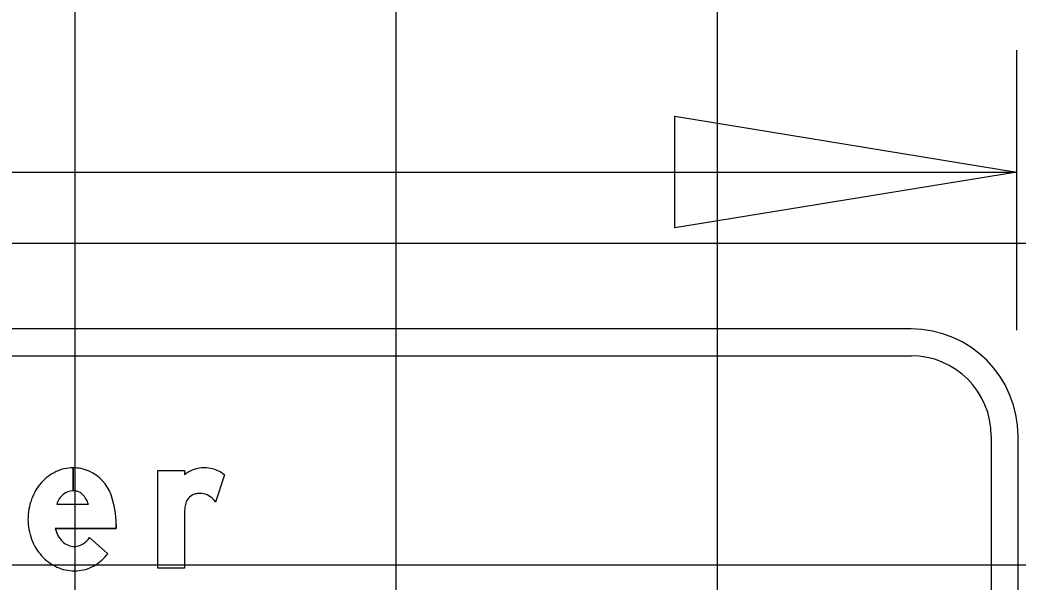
# Model space of a CAD drawing. Extents: x 1797809 to 2198143, y 249608 to 1237864.
# Drawn here: x 2196828.36 to 2196834.58, y 1237308 to 1237311.5 of the extents above; entities that cross this region are included whole.
import ezdxf

# ---------------------------------------------------------------- set-up
doc = ezdxf.new("R2010")
doc.units = 0
for name, color, linetype in [('GSBWFILL', 7, 'Continuous'), ('GSCOLORFILL', 7, 'Continuous'), ('GSDIMS', 7, 'Continuous'), ('GSOUTLINE', 7, 'Continuous'), ('GSSHT', 7, 'Continuous')]:
    doc.layers.add(name, color=color, linetype=linetype)

msp = doc.modelspace()

# ---------------------------------------------------------------- linework, layer by layer
at = {"layer": 'GSBWFILL'}
for p, q in [((2196828.6943, 1237308.712), (2196828.6943, 1237308.5684)), ((2196828.6943, 1237308.5684), (2196828.6943, 1237308.712)), ((2196829.6375, 1237308.6681), (2196829.581, 1237308.4989)), ((2196828.5927, 1237308.4849), (2196828.7899, 1237308.4849)), ((2196828.7966, 1237308.2787), (2196828.9105, 1237308.1778))]:
    msp.add_line(p, q, dxfattribs=at)
for points in [[(2196829.3877, 1237308.4236), (2196829.3877, 1237308.0876), (2196829.2212, 1237308.0876), (2196829.2212, 1237308.6953), (2196829.3877, 1237308.6953), (2196829.3877, 1237308.6682)], [(2196828.9631, 1237308.3588), (2196828.9631, 1237308.3351), (2196828.5832, 1237308.3351)]]:
    msp.add_lwpolyline(points, dxfattribs=at)
for centre, radius, start, end in [((2196828.7112, 1237308.4296), 0.2862, 115.32243, 138.80148), ((2196828.6943, 1237308.4654), 0.2466, 90, 115.32243), ((2196828.6943, 1237308.4654), 0.2466, 66.24133, 89.99033), ((2196828.688, 1237308.4556), 0.2581, 19.99011, 65.84692), ((2196829.5551, 1237308.4463), 0.2779, 115.41999, 127.02622), ((2196829.4894, 1237308.5845), 0.1249, 103.83237, 115.41999), ((2196829.5108, 1237308.4976), 0.2143, 79.69149, 103.83237), ((2196829.5156, 1237308.5242), 0.1873, 64.95509, 79.69149), ((2196829.4965, 1237308.4833), 0.2325, 52.66944, 64.95509), ((2196828.7376, 1237308.4065), 0.3213, 138.80148, 160.06947), ((2196828.6943, 1237308.4719), 0.0965, 90, 129.20859), ((2196828.6943, 1237308.4565), 0.1119, 74.23414, 89.97869), ((2196828.7077, 1237308.5041), 0.0624, 43.33061, 74.23415), ((2196828.779, 1237308.3915), 0.3653, 160.06947, 180), ((2196828.7178, 1237308.4469), 0.1308, 130.28685, 163.07772), ((2196828.6333, 1237308.4338), 0.1648, 18.06555, 43.33061), ((2196828.422, 1237308.3588), 0.5411, 0, 19.99011), ((2196829.5195, 1237308.4515), 0.13, 158.11917, 173.08369), ((2196829.4761, 1237308.4689), 0.0832, 106.83663, 158.11917), ((2196829.4778, 1237308.4635), 0.0889, 93.85563, 106.83663), ((2196829.4807, 1237308.4193), 0.1332, 79.18247, 93.85563), ((2196829.4842, 1237308.4376), 0.1145, 32.32746, 79.18247), ((2196829.7406, 1237308.4232), 0.3529, 172.84729, 179.93563), ((2196828.7681, 1237308.3915), 0.3544, 180, 200.50213), ((2196828.7432, 1237308.3704), 0.1638, 192.44669, 226.28929), ((2196828.7363, 1237308.3796), 0.3205, 200.50213, 222.07381), ((2196828.7045, 1237308.3306), 0.1083, 226.54756, 269.23653), ((2196828.6949, 1237308.3415), 0.1195, 273.89293, 328.28379), ((2196828.7161, 1237308.3613), 0.2932, 222.07381, 245.35242), ((2196828.6665, 1237308.369), 0.31, 302.59103, 321.92285), ((2196828.703, 1237308.3329), 0.2619, 245.35242, 270), ((2196828.703, 1237308.3329), 0.2619, 270, 282.47428), ((2196828.7102, 1237308.3007), 0.2289, 282.47428, 302.59103)]:
    msp.add_arc(centre, radius, start, end, dxfattribs=at)
at = {"layer": 'GSCOLORFILL'}
for p, q in [((2196833.9105, 1237309.5757), (2196819.2502, 1237309.5757)), ((2196819.2502, 1237309.4092), (2196833.9105, 1237309.4092)), ((2196834.41, 1237308.9097), (2196834.41, 1237305.2384)), ((2196834.5765, 1237305.2384), (2196834.5765, 1237308.9097)), ((2196828.6943, 1237308.712), (2196828.6943, 1237308.5684)), ((2196828.6943, 1237308.5684), (2196828.6943, 1237308.712)), ((2196829.6375, 1237308.6681), (2196829.581, 1237308.4989)), ((2196828.5927, 1237308.4849), (2196828.7899, 1237308.4849)), ((2196828.7966, 1237308.2787), (2196828.9105, 1237308.1778))]:
    msp.add_line(p, q, dxfattribs=at)
for points in [[(2196829.3877, 1237308.4236), (2196829.3877, 1237308.0876), (2196829.2212, 1237308.0876), (2196829.2212, 1237308.6953), (2196829.3877, 1237308.6953), (2196829.3877, 1237308.6682)], [(2196828.9631, 1237308.3588), (2196828.9631, 1237308.3351), (2196828.5832, 1237308.3351)]]:
    msp.add_lwpolyline(points, dxfattribs=at)
for centre, radius, start, end in [((2196833.9105, 1237308.9097), 0.666, 0, 90), ((2196833.9105, 1237308.9097), 0.4995, 0, 90), ((2196828.7112, 1237308.4296), 0.2862, 115.32243, 138.80148), ((2196828.6943, 1237308.4654), 0.2466, 90, 115.32243), ((2196828.6943, 1237308.4654), 0.2466, 66.24133, 89.99033), ((2196828.688, 1237308.4556), 0.2581, 19.99011, 65.84692), ((2196829.5551, 1237308.4463), 0.2779, 115.41999, 127.02622), ((2196829.4894, 1237308.5845), 0.1249, 103.83237, 115.41999), ((2196829.5108, 1237308.4976), 0.2143, 79.69149, 103.83237), ((2196829.5156, 1237308.5242), 0.1873, 64.95509, 79.69149), ((2196829.4965, 1237308.4833), 0.2325, 52.66944, 64.95509), ((2196828.7376, 1237308.4065), 0.3213, 138.80148, 160.06947), ((2196828.6943, 1237308.4719), 0.0965, 90, 129.20859), ((2196828.6943, 1237308.4565), 0.1119, 74.23414, 89.97869), ((2196828.7077, 1237308.5041), 0.0624, 43.33061, 74.23415), ((2196828.779, 1237308.3915), 0.3653, 160.06947, 180), ((2196828.7178, 1237308.4469), 0.1308, 130.28685, 163.07772), ((2196828.6333, 1237308.4338), 0.1648, 18.06555, 43.33061), ((2196828.422, 1237308.3588), 0.5411, 0, 19.99011), ((2196829.5195, 1237308.4515), 0.13, 158.11917, 173.08369), ((2196829.4761, 1237308.4689), 0.0832, 106.83663, 158.11917), ((2196829.4778, 1237308.4635), 0.0889, 93.85563, 106.83663), ((2196829.4807, 1237308.4193), 0.1332, 79.18247, 93.85563), ((2196829.4842, 1237308.4376), 0.1145, 32.32746, 79.18247), ((2196829.7406, 1237308.4232), 0.3529, 172.84729, 179.93563), ((2196828.7681, 1237308.3915), 0.3544, 180, 200.50213), ((2196828.7432, 1237308.3704), 0.1638, 192.44669, 226.28929), ((2196828.7363, 1237308.3796), 0.3205, 200.50213, 222.07381), ((2196828.7045, 1237308.3306), 0.1083, 226.54756, 269.23653), ((2196828.6949, 1237308.3415), 0.1195, 273.89293, 328.28379), ((2196828.7161, 1237308.3613), 0.2932, 222.07381, 245.35242), ((2196828.6665, 1237308.369), 0.31, 302.59103, 321.92285), ((2196828.703, 1237308.3329), 0.2619, 245.35242, 270), ((2196828.703, 1237308.3329), 0.2619, 270, 282.47428), ((2196828.7102, 1237308.3007), 0.2289, 282.47428, 302.59103)]:
    msp.add_arc(centre, radius, start, end, dxfattribs=at)
at = {"layer": 'GSDIMS'}
for p, q in [((2196834.5682, 1237309.5674), (2196834.5682, 1237311.3087)), ((2196818.5842, 1237310.5509), (2196834.5682, 1237310.5509))]:
    msp.add_line(p, q, dxfattribs=at)
msp.add_lwpolyline([(2196834.5682, 1237310.5509), (2196832.4398, 1237310.2037), (2196832.4398, 1237310.8981)], close=True, dxfattribs=at)
at = {"layer": 'GSOUTLINE'}
for p, q in [((2196829.6375, 1237308.6681), (2196829.581, 1237308.4989)), ((2196828.5927, 1237308.4849), (2196828.7899, 1237308.4849)), ((2196828.9105, 1237308.1778), (2196828.7966, 1237308.2787))]:
    msp.add_line(p, q, dxfattribs=at)
for points in [[(2196829.3877, 1237308.4236), (2196829.3877, 1237308.0876), (2196829.2212, 1237308.0876), (2196829.2212, 1237308.6953), (2196829.3877, 1237308.6953), (2196829.3877, 1237308.6682)], [(2196828.5832, 1237308.3351), (2196828.9631, 1237308.3351), (2196828.9631, 1237308.3588)]]:
    msp.add_lwpolyline(points, dxfattribs=at)
for centre, radius, start, end in [((2196828.7112, 1237308.4296), 0.2862, 115.32243, 138.80148), ((2196828.6943, 1237308.4654), 0.2466, 90, 115.32243), ((2196828.6943, 1237308.4654), 0.2466, 66.24133, 90), ((2196828.688, 1237308.4556), 0.2581, 19.99011, 65.84692), ((2196829.5551, 1237308.4463), 0.2779, 115.41999, 127.02622), ((2196829.4894, 1237308.5845), 0.1249, 103.83237, 115.41999), ((2196829.5108, 1237308.4976), 0.2143, 79.69149, 103.83237), ((2196829.5156, 1237308.5242), 0.1873, 64.95509, 79.69149), ((2196829.4965, 1237308.4833), 0.2325, 52.66944, 64.95509), ((2196828.7376, 1237308.4065), 0.3213, 138.80148, 160.06947), ((2196828.6943, 1237308.4719), 0.0965, 90, 129.20859), ((2196828.6943, 1237308.4565), 0.1119, 74.23414, 90), ((2196828.7077, 1237308.5041), 0.0624, 43.33061, 74.23415), ((2196828.779, 1237308.3915), 0.3653, 160.06947, 180), ((2196828.7178, 1237308.4469), 0.1308, 130.28685, 163.07772), ((2196828.6333, 1237308.4338), 0.1648, 18.06555, 43.33061), ((2196828.422, 1237308.3588), 0.5411, 0, 19.99011), ((2196829.5195, 1237308.4515), 0.13, 158.11917, 173.08369), ((2196829.4761, 1237308.4689), 0.0832, 106.83663, 158.11917), ((2196829.4778, 1237308.4635), 0.0889, 93.85563, 106.83663), ((2196829.4807, 1237308.4193), 0.1332, 79.18247, 93.85563), ((2196829.4842, 1237308.4376), 0.1145, 32.32746, 79.18247), ((2196829.7406, 1237308.4232), 0.3529, 172.84729, 179.93563), ((2196828.7681, 1237308.3915), 0.3544, 180, 200.50213), ((2196828.7432, 1237308.3704), 0.1638, 192.44669, 226.28929), ((2196828.7363, 1237308.3796), 0.3205, 200.50213, 222.07381), ((2196828.7045, 1237308.3306), 0.1083, 226.54756, 269.23653), ((2196828.6949, 1237308.3415), 0.1195, 273.89293, 328.28379), ((2196828.7161, 1237308.3613), 0.2932, 222.07381, 245.35242), ((2196828.6665, 1237308.369), 0.31, 302.59103, 321.92285), ((2196828.703, 1237308.3329), 0.2619, 245.35242, 270), ((2196828.703, 1237308.3329), 0.2619, 270, 282.47428), ((2196828.7102, 1237308.3007), 0.2289, 282.47428, 302.59103)]:
    msp.add_arc(centre, radius, start, end, dxfattribs=at)
at = {"layer": 'GSSHT'}
for p, q in [((2196828.7065, 1237258.1062), (2196828.7065, 1237318.1062)), ((2196830.7065, 1237258.1062), (2196830.7065, 1237318.1062)), ((2196832.7065, 1237258.1062), (2196832.7065, 1237318.1062)), ((2196884.7065, 1237310.1062), (2196754.7065, 1237310.1062)), ((2196884.7065, 1237308.1062), (2196754.7065, 1237308.1062))]:
    msp.add_line(p, q, dxfattribs=at)

doc.saveas('drawing.dxf')
